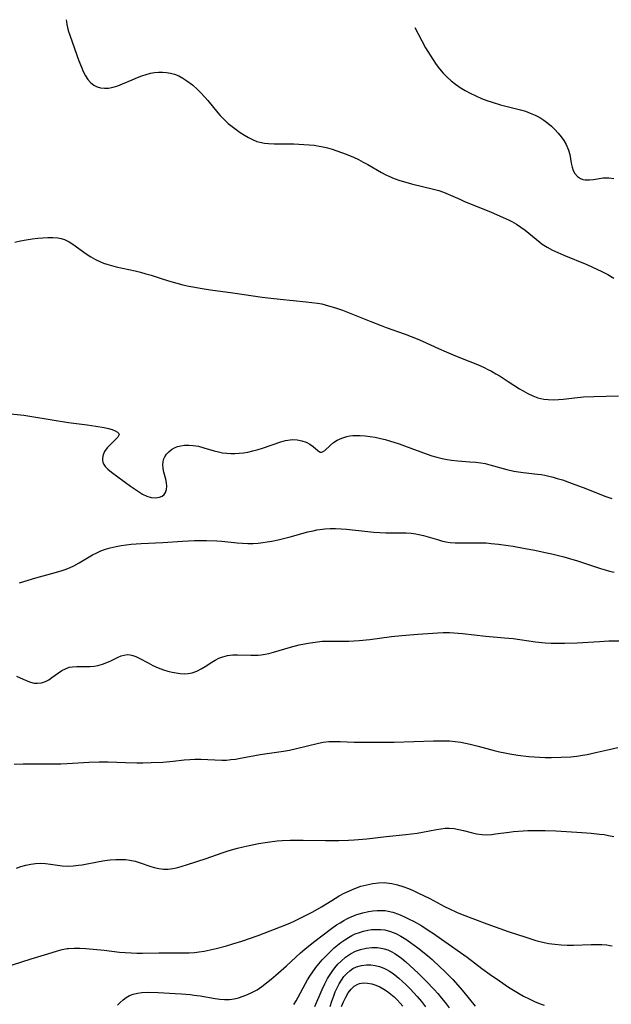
# Model space of a CAD drawing. Header units: inches. Extents: x 1073367 to 1082519, y 1569854 to 1574957.
# Tile 557 of 565: x 1080324 to 1080509, y 1574224 to 1574533. Entities that reach past the tile are written whole.
import ezdxf

# ---------------------------------------------------------------- set-up
doc = ezdxf.new("R2010")
doc.units = ezdxf.units.IN
doc.header["$MEASUREMENT"] = 0
doc.layers.add('CGG_CurvaNivelLidar_v1', color=7, linetype='Continuous', lineweight=30, true_color=0x008008)

msp = doc.modelspace()

# ---------------------------------------------------------------- linework, layer by layer
at = {"layer": 'CGG_CurvaNivelLidar_v1'}
for points in [[(1080338.1691, 1574533.2503, 86.5), (1080338.2036, 1574532.6023, 86.5), (1080338.3387, 1574531.7216, 86.5), (1080338.5512, 1574530.7929, 86.5), (1080338.8177, 1574529.847, 86.5), (1080339.2819, 1574528.3997, 86.5), (1080342.1488, 1574520.3795, 86.5), (1080342.95, 1574518.2991, 86.5), (1080343.5313, 1574516.9376, 86.5), (1080344.168, 1574515.6619, 86.5), (1080344.9028, 1574514.5089, 86.5), (1080345.8098, 1574513.483, 86.5), (1080346.8616, 1574512.6685, 86.5), (1080347.8375, 1574512.1789, 86.5), (1080348.8894, 1574511.8683, 86.5), (1080350.1313, 1574511.7362, 86.5), (1080351.4211, 1574511.806, 86.5), (1080352.8866, 1574512.0852, 86.5), (1080354.3675, 1574512.527, 86.5), (1080355.8503, 1574513.0849, 86.5), (1080358.8568, 1574514.4157, 86.5), (1080360.5751, 1574515.1275, 86.5), (1080361.9096, 1574515.6253, 86.5), (1080363.2621, 1574516.0645, 86.5), (1080364.631, 1574516.4176, 86.5), (1080365.8734, 1574516.6399, 86.5), (1080367.1205, 1574516.7672, 86.5), (1080368.3643, 1574516.7953, 86.5), (1080369.6488, 1574516.7123, 86.5), (1080370.9113, 1574516.5081, 86.5), (1080372.1412, 1574516.1726, 86.5), (1080373.4869, 1574515.6245, 86.5), (1080374.7836, 1574514.9257, 86.5), (1080376.0372, 1574514.1064, 86.5), (1080377.7523, 1574512.7782, 86.5), (1080379.3692, 1574511.3229, 86.5), (1080380.4831, 1574510.2145, 86.5), (1080381.561, 1574509.0603, 86.5), (1080382.6001, 1574507.8662, 86.5), (1080385.7649, 1574503.9727, 86.5), (1080386.5078, 1574503.1287, 86.5), (1080387.277, 1574502.3133, 86.5), (1080388.1187, 1574501.491, 86.5), (1080388.9918, 1574500.7091, 86.5), (1080390.2313, 1574499.7061, 86.5), (1080391.509, 1574498.7654, 86.5), (1080392.808, 1574497.8723, 86.5), (1080394.0806, 1574497.0444, 86.5), (1080395.3683, 1574496.2765, 86.5), (1080396.6821, 1574495.5979, 86.5), (1080398.0344, 1574495.0434, 86.5), (1080398.9279, 1574494.7712, 86.5), (1080400.4146, 1574494.4731, 86.5), (1080401.6391, 1574494.3369, 86.5), (1080403.455, 1574494.2577, 86.5), (1080407.1791, 1574494.2758, 86.5), (1080409.597, 1574494.2514, 86.5), (1080412.7881, 1574494.1169, 86.5), (1080414.3828, 1574493.9914, 86.5), (1080415.9711, 1574493.8149, 86.5), (1080417.5486, 1574493.5752, 86.5), (1080418.856, 1574493.3148, 86.5), (1080420.1793, 1574492.9909, 86.5), (1080421.668, 1574492.5646, 86.5), (1080423.1437, 1574492.0869, 86.5), (1080424.6071, 1574491.5662, 86.5), (1080426.0577, 1574491.0087, 86.5), (1080428.3091, 1574490.0621, 86.5), (1080429.8576, 1574489.3428, 86.5), (1080431.379, 1574488.5768, 86.5), (1080432.8696, 1574487.7642, 86.5), (1080437.0983, 1574485.2731, 86.5), (1080438.5325, 1574484.5099, 86.5), (1080439.3972, 1574484.1015, 86.5), (1080441.1351, 1574483.393, 86.5), (1080442.9187, 1574482.7809, 86.5), (1080444.735, 1574482.2412, 86.5), (1080446.573, 1574481.7547, 86.5), (1080453.8893, 1574479.9717, 86.5), (1080455.1427, 1574479.6081, 86.5), (1080456.6285, 1574479.1042, 86.5), (1080458.0824, 1574478.5279, 86.5), (1080461.667, 1574476.8734, 86.5), (1080463.1383, 1574476.2254, 86.5), (1080471.3136, 1574472.9034, 86.5), (1080474.3395, 1574471.6148, 86.5), (1080476.9439, 1574470.426, 86.5), (1080478.0379, 1574469.8734, 86.5), (1080479.4858, 1574469.046, 86.5), (1080480.8814, 1574468.138, 86.5), (1080482.2232, 1574467.1581, 86.5), (1080486.7992, 1574463.3861, 86.5), (1080487.5674, 1574462.8166, 86.5), (1080489.1502, 1574461.7979, 86.5), (1080490.7941, 1574460.9155, 86.5), (1080492.5016, 1574460.1214, 86.5), (1080494.3952, 1574459.3242, 86.5), (1080501.5466, 1574456.4206, 86.5), (1080504.7388, 1574454.9881, 86.5), (1080506.3103, 1574454.2201, 86.5), (1080508.2047, 1574453.22, 86.5), (1080510.0517, 1574452.1485, 86.5)], [(1080447.6373, 1574530.7683, 87), (1080449.7714, 1574526.5998, 87), (1080450.949, 1574524.45, 87), (1080452.3687, 1574522.0645, 87), (1080453.3118, 1574520.6097, 87), (1080454.3061, 1574519.1975, 87), (1080455.3806, 1574517.8152, 87), (1080456.519, 1574516.4936, 87), (1080457.7234, 1574515.2408, 87), (1080459.0007, 1574514.0697, 87), (1080460.3972, 1574512.9628, 87), (1080461.8651, 1574511.9462, 87), (1080463.3914, 1574511.0105, 87), (1080464.9676, 1574510.1526, 87), (1080466.7161, 1574509.3125, 87), (1080468.5007, 1574508.5447, 87), (1080470.1555, 1574507.8972, 87), (1080471.8337, 1574507.3169, 87), (1080474.4984, 1574506.5626, 87), (1080480.7183, 1574505.0056, 87), (1080482.2958, 1574504.5183, 87), (1080483.8385, 1574503.9469, 87), (1080485.3358, 1574503.2855, 87), (1080486.7738, 1574502.5229, 87), (1080488.1185, 1574501.6646, 87), (1080489.3258, 1574500.7605, 87), (1080490.468, 1574499.783, 87), (1080491.545, 1574498.7458, 87), (1080492.5521, 1574497.6595, 87), (1080493.4959, 1574496.5113, 87), (1080494.342, 1574495.324, 87), (1080495.0685, 1574494.0991, 87), (1080495.6475, 1574492.8364, 87), (1080495.8428, 1574492.2836, 87), (1080496.1957, 1574490.9234, 87), (1080496.6656, 1574488.2304, 87), (1080496.9464, 1574486.9599, 87), (1080497.3119, 1574485.8973, 87), (1080497.8164, 1574484.9525, 87), (1080498.6912, 1574483.9778, 87), (1080499.6234, 1574483.3905, 87), (1080500.3366, 1574483.1308, 87), (1080501.0954, 1574482.9789, 87), (1080502.3888, 1574482.9311, 87), (1080503.7198, 1574483.0584, 87), (1080506.7271, 1574483.5693, 87), (1080507.5986, 1574483.6288, 87), (1080508.4899, 1574483.6053, 87), (1080510.0136, 1574483.3738, 87)], [(1080322.0417, 1574463.3859, 86), (1080323.8283, 1574463.8032, 86), (1080325.639, 1574464.1537, 86), (1080327.4596, 1574464.4386, 86), (1080329.2155, 1574464.6522, 86), (1080330.8322, 1574464.8009, 86), (1080332.4268, 1574464.8825, 86), (1080333.9902, 1574464.8684, 86), (1080335.5114, 1574464.7233, 86), (1080336.5729, 1574464.5148, 86), (1080337.5987, 1574464.2047, 86), (1080339.0589, 1574463.5376, 86), (1080340.2507, 1574462.8031, 86), (1080344.4326, 1574459.7116, 86), (1080345.8683, 1574458.7824, 86), (1080347.3728, 1574457.9435, 86), (1080348.9413, 1574457.2102, 86), (1080349.9005, 1574456.8319, 86), (1080350.8785, 1574456.4935, 86), (1080352.337, 1574456.0601, 86), (1080353.8204, 1574455.682, 86), (1080359.8439, 1574454.3682, 86), (1080361.5158, 1574453.9604, 86), (1080363.1789, 1574453.5065, 86), (1080364.8317, 1574453.0109, 86), (1080368.556, 1574451.8233, 86), (1080370.9822, 1574451.1004, 86), (1080372.8916, 1574450.5656, 86), (1080374.8131, 1574450.07, 86), (1080376.6738, 1574449.6437, 86), (1080378.5467, 1574449.2685, 86), (1080380.1763, 1574448.9839, 86), (1080383.4525, 1574448.4936, 86), (1080390.4402, 1574447.5511, 86), (1080399.6785, 1574446.1813, 86), (1080402.3466, 1574445.8346, 86), (1080405.36, 1574445.491, 86), (1080413.4753, 1574444.7166, 86), (1080415.2808, 1574444.5102, 86), (1080417.0731, 1574444.2459, 86), (1080418.3476, 1574444.0052, 86), (1080420.4926, 1574443.4782, 86), (1080421.6593, 1574443.1338, 86), (1080423.2662, 1574442.6071, 86), (1080424.8632, 1574442.0366, 86), (1080427.4887, 1574441.0295, 86), (1080433.7459, 1574438.5049, 86), (1080436.9958, 1574437.2335, 86), (1080438.6308, 1574436.6288, 86), (1080444.5808, 1574434.5287, 86), (1080446.4381, 1574433.8336, 86), (1080448.279, 1574433.0983, 86), (1080450.0312, 1574432.3431, 86), (1080454.9762, 1574430.0782, 86), (1080457.4215, 1574428.9929, 86), (1080460.3496, 1574427.7749, 86), (1080464.854, 1574425.9946, 86), (1080467.2904, 1574424.9899, 86), (1080469.3689, 1574424.0528, 86), (1080470.5358, 1574423.4787, 86), (1080471.6854, 1574422.8739, 86), (1080473.0236, 1574422.1184, 86), (1080474.3408, 1574421.331, 86), (1080476.908, 1574419.7209, 86), (1080480.4098, 1574417.4157, 86), (1080481.5465, 1574416.7114, 86), (1080483.0662, 1574415.8808, 86), (1080484.6297, 1574415.1683, 86), (1080486.2356, 1574414.5963, 86), (1080488.0397, 1574414.1652, 86), (1080489.3953, 1574413.9927, 86), (1080491.0201, 1574413.9362, 86), (1080492.6625, 1574414.0026, 86), (1080494.1602, 1574414.1379, 86), (1080498.628, 1574414.6839, 86), (1080500.5077, 1574414.8528, 86), (1080503.8158, 1574415.0194, 86), (1080511.5253, 1574415.175, 86)], [(1080318.5375, 1574409.781, 85.5), (1080324.8967, 1574409.0723, 85.5), (1080326.7666, 1574408.8085, 85.5), (1080333.7252, 1574407.6037, 85.5), (1080338.8723, 1574406.8563, 85.5), (1080344.7718, 1574406.0802, 85.5), (1080347.4541, 1574405.6964, 85.5), (1080350.1264, 1574405.206, 85.5), (1080351.421, 1574404.9, 85.5), (1080352.5733, 1574404.5622, 85.5), (1080353.5391, 1574404.1899, 85.5), (1080354.2626, 1574403.7782, 85.5), (1080354.6739, 1574403.3192, 85.5), (1080354.7366, 1574403.0559, 85.5), (1080354.7112, 1574402.8564, 85.5), (1080354.3517, 1574402.2216, 85.5), (1080353.6804, 1574401.5116, 85.5), (1080351.9074, 1574399.8363, 85.5), (1080350.9971, 1574398.8091, 85.5), (1080350.2293, 1574397.692, 85.5), (1080349.752, 1574396.6647, 85.5), (1080349.5201, 1574395.6174, 85.5), (1080349.5258, 1574394.9863, 85.5), (1080349.6476, 1574394.3704, 85.5), (1080349.9819, 1574393.6035, 85.5), (1080350.3682, 1574393.0401, 85.5), (1080351.2358, 1574392.1141, 85.5), (1080352.3337, 1574391.1951, 85.5), (1080358.3695, 1574386.7712, 85.5), (1080361.1686, 1574384.895, 85.5), (1080362.0634, 1574384.3551, 85.5), (1080363.4491, 1574383.7194, 85.5), (1080364.8582, 1574383.312, 85.5), (1080366.2251, 1574383.1666, 85.5), (1080367.4146, 1574383.3158, 85.5), (1080368.3196, 1574383.7035, 85.5), (1080368.9269, 1574384.199, 85.5), (1080369.375, 1574384.8362, 85.5), (1080369.6766, 1574385.7713, 85.5), (1080369.7439, 1574386.8309, 85.5), (1080369.632, 1574387.8963, 85.5), (1080369.4045, 1574388.9921, 85.5), (1080368.8208, 1574391.1668, 85.5), (1080368.5476, 1574392.3889, 85.5), (1080368.4733, 1574393.6153, 85.5), (1080368.5496, 1574394.3955, 85.5), (1080368.7365, 1574395.155, 85.5), (1080369.1281, 1574396.0365, 85.5), (1080369.6744, 1574396.8573, 85.5), (1080370.3737, 1574397.634, 85.5), (1080371.1932, 1574398.3123, 85.5), (1080372.1246, 1574398.8622, 85.5), (1080373.1116, 1574399.2451, 85.5), (1080374.1737, 1574399.5039, 85.5), (1080375.2901, 1574399.6588, 85.5), (1080376.6606, 1574399.7225, 85.5), (1080378.0606, 1574399.6367, 85.5), (1080379.6769, 1574399.3382, 85.5), (1080381.3118, 1574398.8957, 85.5), (1080384.6451, 1574397.9186, 85.5), (1080385.9437, 1574397.5927, 85.5), (1080387.2562, 1574397.3258, 85.5), (1080388.5825, 1574397.1436, 85.5), (1080389.8332, 1574397.0683, 85.5), (1080391.0929, 1574397.0756, 85.5), (1080392.4507, 1574397.161, 85.5), (1080393.8102, 1574397.3181, 85.5), (1080395.1664, 1574397.5418, 85.5), (1080396.7751, 1574397.8898, 85.5), (1080398.3671, 1574398.3123, 85.5), (1080399.7406, 1574398.7309, 85.5), (1080405.5194, 1574400.7374, 85.5), (1080407.0223, 1574401.1567, 85.5), (1080408.4986, 1574401.4116, 85.5), (1080409.158, 1574401.4543, 85.5), (1080410.6778, 1574401.3743, 85.5), (1080412.1296, 1574401.0797, 85.5), (1080413.4747, 1574400.6065, 85.5), (1080414.6661, 1574399.9797, 85.5), (1080415.6391, 1574399.2603, 85.5), (1080417.2207, 1574397.9172, 85.5), (1080417.925, 1574397.5435, 85.5), (1080418.3333, 1574397.4924, 85.5), (1080418.6398, 1574397.5533, 85.5), (1080419.3709, 1574398.0017, 85.5), (1080420.9933, 1574399.6284, 85.5), (1080422.0181, 1574400.5166, 85.5), (1080423.2478, 1574401.2839, 85.5), (1080424.6612, 1574401.9131, 85.5), (1080426.2129, 1574402.3889, 85.5), (1080427.1479, 1574402.5827, 85.5), (1080428.1109, 1574402.7138, 85.5), (1080428.9954, 1574402.7743, 85.5), (1080430.4181, 1574402.7702, 85.5), (1080431.9859, 1574402.656, 85.5), (1080433.5767, 1574402.4505, 85.5), (1080435.1817, 1574402.1705, 85.5), (1080436.7939, 1574401.8276, 85.5), (1080438.2512, 1574401.468, 85.5), (1080439.6469, 1574401.076, 85.5), (1080442.7146, 1574400.0864, 85.5), (1080444.3839, 1574399.495, 85.5), (1080451.4119, 1574396.8707, 85.5), (1080452.9716, 1574396.3583, 85.5), (1080454.5418, 1574395.9013, 85.5), (1080456.1211, 1574395.5053, 85.5), (1080457.7086, 1574395.1788, 85.5), (1080459.1227, 1574394.9579, 85.5), (1080461.0349, 1574394.7588, 85.5), (1080464.866, 1574394.4991, 85.5), (1080466.7713, 1574394.3337, 85.5), (1080468.3053, 1574394.1329, 85.5), (1080469.65, 1574393.8857, 85.5), (1080471.1324, 1574393.5392, 85.5), (1080476.4709, 1574392.023, 85.5), (1080478.7113, 1574391.5112, 85.5), (1080480.1423, 1574391.2716, 85.5), (1080481.5835, 1574391.0856, 85.5), (1080486.1271, 1574390.6148, 85.5), (1080487.2409, 1574390.4613, 85.5), (1080488.3505, 1574390.2715, 85.5), (1080489.6691, 1574389.9896, 85.5), (1080490.9804, 1574389.6553, 85.5), (1080492.2859, 1574389.279, 85.5), (1080493.927, 1574388.7584, 85.5), (1080496.9548, 1574387.7064, 85.5), (1080501.2238, 1574386.0906, 85.5), (1080507.1738, 1574383.7258, 85.5), (1080509.419, 1574382.9313, 85.5)], [(1080323.4771, 1574356.5178, 85), (1080328.6622, 1574358.0378, 85), (1080334.3489, 1574359.5661, 85), (1080336.8754, 1574360.3248, 85), (1080338.1128, 1574360.7621, 85), (1080339.3677, 1574361.27, 85), (1080340.5915, 1574361.8398, 85), (1080342.2209, 1574362.722, 85), (1080346.4435, 1574365.2549, 85), (1080347.7241, 1574365.9337, 85), (1080349.0415, 1574366.5313, 85), (1080350.4648, 1574367.051, 85), (1080351.928, 1574367.4758, 85), (1080353.864, 1574367.9123, 85), (1080355.4001, 1574368.1822, 85), (1080356.9542, 1574368.4006, 85), (1080358.5223, 1574368.5729, 85), (1080361.6399, 1574368.8023, 85), (1080368.4441, 1574369.1339, 85), (1080374.661, 1574369.5731, 85), (1080376.5669, 1574369.6921, 85), (1080378.4695, 1574369.7653, 85), (1080382.2329, 1574369.761, 85), (1080385.4701, 1574369.6547, 85), (1080387.0174, 1574369.5296, 85), (1080391.8365, 1574369.0487, 85), (1080393.5348, 1574368.9232, 85), (1080395.1671, 1574368.8534, 85), (1080396.797, 1574368.8504, 85), (1080398.4216, 1574368.9328, 85), (1080399.8364, 1574369.0865, 85), (1080401.2473, 1574369.3026, 85), (1080402.6563, 1574369.5629, 85), (1080404.6939, 1574369.9926, 85), (1080408.4477, 1574370.9214, 85), (1080413.9966, 1574372.4455, 85), (1080415.6822, 1574372.8512, 85), (1080416.8015, 1574373.0749, 85), (1080418.6207, 1574373.3393, 85), (1080419.3828, 1574373.4101, 85), (1080421.0561, 1574373.4904, 85), (1080422.7369, 1574373.4864, 85), (1080424.4228, 1574373.4159, 85), (1080426.1115, 1574373.2927, 85), (1080432.8456, 1574372.5785, 85), (1080434.7133, 1574372.4007, 85), (1080436.5788, 1574372.2662, 85), (1080438.4717, 1574372.1911, 85), (1080443.2781, 1574372.1675, 85), (1080444.8394, 1574372.13, 85), (1080446.3853, 1574372.0363, 85), (1080447.9117, 1574371.8582, 85), (1080448.8777, 1574371.686, 85), (1080450.3408, 1574371.3419, 85), (1080454.6753, 1574370.0629, 85), (1080456.0099, 1574369.6972, 85), (1080457.3536, 1574369.3882, 85), (1080458.7097, 1574369.1615, 85), (1080460.2113, 1574369.0274, 85), (1080461.7298, 1574368.984, 85), (1080466.9968, 1574369.0583, 85), (1080468.5222, 1574369.045, 85), (1080470.0129, 1574368.9813, 85), (1080471.5074, 1574368.8717, 85), (1080473.799, 1574368.6342, 85), (1080476.9132, 1574368.2159, 85), (1080478.4705, 1574367.9717, 85), (1080482.2415, 1574367.2988, 85), (1080485.2555, 1574366.7106, 85), (1080488.4808, 1574366.0305, 85), (1080490.6198, 1574365.547, 85), (1080494.323, 1574364.628, 85), (1080496.1621, 1574364.1285, 85), (1080498.6338, 1574363.4023, 85), (1080505.8618, 1574361.0113, 85), (1080507.2791, 1574360.5724, 85), (1080508.7059, 1574360.177, 85), (1080510.1435, 1574359.8419, 85)], [(1080322.5396, 1574327.2135, 84.5), (1080325.5476, 1574325.7936, 84.5), (1080327.004, 1574325.2571, 84.5), (1080328.0843, 1574325.025, 84.5), (1080328.5858, 1574324.9751, 84.5), (1080329.1547, 1574324.965, 84.5), (1080330.4356, 1574325.1266, 84.5), (1080331.6587, 1574325.5308, 84.5), (1080332.675, 1574326.0727, 84.5), (1080333.6526, 1574326.7314, 84.5), (1080335.6925, 1574328.21, 84.5), (1080336.7953, 1574328.9192, 84.5), (1080337.9383, 1574329.5196, 84.5), (1080339.129, 1574329.9539, 84.5), (1080340.1036, 1574330.1482, 84.5), (1080341.5164, 1574330.2434, 84.5), (1080344.4628, 1574330.2028, 84.5), (1080345.6854, 1574330.2418, 84.5), (1080346.9142, 1574330.3596, 84.5), (1080348.1338, 1574330.5753, 84.5), (1080349.5688, 1574330.979, 84.5), (1080350.9623, 1574331.5019, 84.5), (1080352.1875, 1574332.0385, 84.5), (1080354.5023, 1574333.1213, 84.5), (1080355.4239, 1574333.5142, 84.5), (1080356.3368, 1574333.8068, 84.5), (1080357.2833, 1574333.9517, 84.5), (1080358.2362, 1574333.9158, 84.5), (1080359.1114, 1574333.7126, 84.5), (1080359.9896, 1574333.3771, 84.5), (1080361.0525, 1574332.8592, 84.5), (1080363.8556, 1574331.3217, 84.5), (1080365.3521, 1574330.5475, 84.5), (1080367.0038, 1574329.8103, 84.5), (1080368.7111, 1574329.1852, 84.5), (1080370.0369, 1574328.7969, 84.5), (1080371.3697, 1574328.4797, 84.5), (1080372.6963, 1574328.2265, 84.5), (1080373.9365, 1574328.0481, 84.5), (1080375.1578, 1574327.9588, 84.5), (1080376.4636, 1574328.0036, 84.5), (1080377.7297, 1574328.2271, 84.5), (1080379.1365, 1574328.7307, 84.5), (1080380.4914, 1574329.4327, 84.5), (1080381.8157, 1574330.2555, 84.5), (1080383.8635, 1574331.6013, 84.5), (1080384.9169, 1574332.2312, 84.5), (1080386.0796, 1574332.8195, 84.5), (1080387.2882, 1574333.2956, 84.5), (1080388.8105, 1574333.6887, 84.5), (1080390.442, 1574333.8812, 84.5), (1080391.8841, 1574333.9089, 84.5), (1080396.0619, 1574333.7314, 84.5), (1080397.3132, 1574333.7284, 84.5), (1080398.4206, 1574333.7884, 84.5), (1080399.3848, 1574333.8932, 84.5), (1080400.5603, 1574334.0859, 84.5), (1080401.735, 1574334.3382, 84.5), (1080403.2561, 1574334.732, 84.5), (1080408.6061, 1574336.3031, 84.5), (1080411.2988, 1574336.9813, 84.5), (1080414.0902, 1574337.5496, 84.5), (1080415.5566, 1574337.7901, 84.5), (1080417.0278, 1574337.9836, 84.5), (1080418.5036, 1574338.1197, 84.5), (1080420.0506, 1574338.194, 84.5), (1080426.9222, 1574338.2154, 84.5), (1080428.4578, 1574338.2637, 84.5), (1080430.1321, 1574338.374, 84.5), (1080433.4798, 1574338.7279, 84.5), (1080440.2724, 1574339.6055, 84.5), (1080443.5236, 1574339.9538, 84.5), (1080448.4871, 1574340.3896, 84.5), (1080454.8191, 1574340.8155, 84.5), (1080456.4482, 1574340.8653, 84.5), (1080458.4779, 1574340.8424, 84.5), (1080459.8299, 1574340.7733, 84.5), (1080462.5509, 1574340.5472, 84.5), (1080469.8898, 1574339.7312, 84.5), (1080475.7245, 1574339.2312, 84.5), (1080478.4376, 1574338.9541, 84.5), (1080485.4494, 1574338.0032, 84.5), (1080488.5478, 1574337.6896, 84.5), (1080490.3927, 1574337.5873, 84.5), (1080492.2419, 1574337.5443, 84.5), (1080494.592, 1574337.5571, 84.5), (1080498.4946, 1574337.6866, 84.5), (1080505.511, 1574338.1043, 84.5), (1080508.5105, 1574338.2489, 84.5), (1080511.8235, 1574338.2956, 84.5)], [(1080321.8231, 1574299.5838, 84), (1080324.6498, 1574299.6487, 84), (1080332.563, 1574299.6241, 84), (1080336.4674, 1574299.6571, 84), (1080338.4555, 1574299.716, 84), (1080345.296, 1574300.146, 84), (1080348.5108, 1574300.2874, 84), (1080351.2893, 1574300.2825, 84), (1080356.7742, 1574300.078, 84), (1080360.3699, 1574299.9974, 84), (1080362.2187, 1574299.9908, 84), (1080364.8454, 1574300.0309, 84), (1080368.4538, 1574300.1947, 84), (1080371.7198, 1574300.4913, 84), (1080375.1902, 1574300.8872, 84), (1080376.9167, 1574301.0394, 84), (1080378.4949, 1574301.1109, 84), (1080380.4148, 1574301.0987, 84), (1080387.0089, 1574300.8226, 84), (1080388.4605, 1574300.8486, 84), (1080389.8789, 1574300.9724, 84), (1080391.3012, 1574301.1687, 84), (1080392.8779, 1574301.4299, 84), (1080399.0376, 1574302.5596, 84), (1080406.4046, 1574303.6684, 84), (1080408.2347, 1574303.9929, 84), (1080410.4917, 1574304.4747, 84), (1080417.3653, 1574306.1673, 84), (1080418.7763, 1574306.4416, 84), (1080420.6455, 1574306.6533, 84), (1080422.5384, 1574306.7167, 84), (1080424.1193, 1574306.6828, 84), (1080428.5625, 1574306.4803, 84), (1080432.5425, 1574306.4182, 84), (1080441.145, 1574306.5072, 84), (1080453.4036, 1574306.8905, 84), (1080456.7063, 1574306.8981, 84), (1080458.4502, 1574306.8274, 84), (1080460.2354, 1574306.6697, 84), (1080462.01, 1574306.4214, 84), (1080463.5051, 1574306.1414, 84), (1080464.9934, 1574305.8131, 84), (1080467.4603, 1574305.2048, 84), (1080472.5283, 1574303.8425, 84), (1080474.1526, 1574303.4425, 84), (1080475.7866, 1574303.0814, 84), (1080477.4301, 1574302.7654, 84), (1080479.9425, 1574302.3792, 84), (1080483.3438, 1574302.0096, 84), (1080486.7601, 1574301.7713, 84), (1080488.513, 1574301.6958, 84), (1080490.4936, 1574301.6602, 84), (1080493.5152, 1574301.7085, 84), (1080496.5277, 1574301.887, 84), (1080498.4389, 1574302.0827, 84), (1080500.1938, 1574302.3338, 84), (1080501.7327, 1574302.6131, 84), (1080504.7905, 1574303.2841, 84), (1080508.6134, 1574304.1974, 84), (1080511.3463, 1574304.7562, 84)], [(1080322.5232, 1574266.8671, 83.5), (1080323.9656, 1574267.3877, 83.5), (1080325.4835, 1574267.8437, 83.5), (1080327.0103, 1574268.1883, 83.5), (1080328.5446, 1574268.3943, 83.5), (1080330.1216, 1574268.4419, 83.5), (1080331.6997, 1574268.3577, 83.5), (1080333.2736, 1574268.1838, 83.5), (1080336.8822, 1574267.6866, 83.5), (1080338.6221, 1574267.5691, 83.5), (1080340.3328, 1574267.6253, 83.5), (1080342.0559, 1574267.8208, 83.5), (1080343.1205, 1574267.9891, 83.5), (1080348.5571, 1574268.9907, 83.5), (1080350.26, 1574269.2651, 83.5), (1080351.9615, 1574269.4853, 83.5), (1080353.7276, 1574269.634, 83.5), (1080355.4769, 1574269.6773, 83.5), (1080356.8181, 1574269.6194, 83.5), (1080358.138, 1574269.4605, 83.5), (1080359.7983, 1574269.0922, 83.5), (1080361.4263, 1574268.5939, 83.5), (1080364.3975, 1574267.5571, 83.5), (1080365.7592, 1574267.1264, 83.5), (1080367.2087, 1574266.7713, 83.5), (1080368.6682, 1574266.5809, 83.5), (1080370.1872, 1574266.6053, 83.5), (1080371.6706, 1574266.8074, 83.5), (1080373.1691, 1574267.1361, 83.5), (1080375.9688, 1574267.9367, 83.5), (1080382.1287, 1574269.9561, 83.5), (1080387.1422, 1574271.7279, 83.5), (1080389.3314, 1574272.4332, 83.5), (1080391.9254, 1574273.1753, 83.5), (1080393.7515, 1574273.6335, 83.5), (1080395.5881, 1574274.0457, 83.5), (1080398.4989, 1574274.6093, 83.5), (1080401.3423, 1574275.0634, 83.5), (1080404.4107, 1574275.4501, 83.5), (1080405.9486, 1574275.5869, 83.5), (1080408.4826, 1574275.707, 83.5), (1080412.5355, 1574275.7131, 83.5), (1080419.5451, 1574275.608, 83.5), (1080423.6859, 1574275.6002, 83.5), (1080426.7826, 1574275.6832, 83.5), (1080428.4944, 1574275.7889, 83.5), (1080432.5234, 1574276.1593, 83.5), (1080438.5699, 1574276.8496, 83.5), (1080444.7609, 1574277.4796, 83.5), (1080446.5732, 1574277.692, 83.5), (1080448.3683, 1574277.9465, 83.5), (1080449.9535, 1574278.2188, 83.5), (1080454.3994, 1574279.0805, 83.5), (1080455.7493, 1574279.2965, 83.5), (1080457.0876, 1574279.4356, 83.5), (1080458.4153, 1574279.4636, 83.5), (1080459.9097, 1574279.3325, 83.5), (1080461.3937, 1574279.0658, 83.5), (1080462.8694, 1574278.7137, 83.5), (1080465.2914, 1574278.0678, 83.5), (1080466.9919, 1574277.6724, 83.5), (1080468.7091, 1574277.4272, 83.5), (1080470.1534, 1574277.3906, 83.5), (1080471.6162, 1574277.4809, 83.5), (1080472.9523, 1574277.6378, 83.5), (1080477.1576, 1574278.2312, 83.5), (1080478.6098, 1574278.4009, 83.5), (1080481.5463, 1574278.6336, 83.5), (1080483.0289, 1574278.7014, 83.5), (1080485.4052, 1574278.7561, 83.5), (1080488.4832, 1574278.7482, 83.5), (1080491.8132, 1574278.6421, 83.5), (1080495.1725, 1574278.4678, 83.5), (1080499.9758, 1574278.1531, 83.5), (1080502.9149, 1574277.9135, 83.5), (1080505.5898, 1574277.6273, 83.5), (1080507.0093, 1574277.436, 83.5), (1080508.4214, 1574277.207, 83.5), (1080510.0066, 1574276.8954, 83.5)], [(1080318.3948, 1574235.659, 83), (1080327.1273, 1574238.4186, 83), (1080332.4169, 1574239.9865, 83), (1080335.4225, 1574240.9354, 83), (1080336.9157, 1574241.3467, 83), (1080338.4193, 1574241.6524, 83), (1080338.9221, 1574241.7215, 83), (1080340.6889, 1574241.8336, 83), (1080342.4779, 1574241.7965, 83), (1080344.2839, 1574241.6708, 83), (1080350.1208, 1574241.1429, 83), (1080354.8504, 1574240.535, 83), (1080356.6865, 1574240.3841, 83), (1080358.537, 1574240.2963, 83), (1080360.3116, 1574240.2548, 83), (1080362.0904, 1574240.2552, 83), (1080367.2671, 1574240.3579, 83), (1080373.2934, 1574240.2825, 83), (1080375.0583, 1574240.2864, 83), (1080376.7536, 1574240.3363, 83), (1080378.4433, 1574240.4523, 83), (1080379.9434, 1574240.6255, 83), (1080381.4377, 1574240.8582, 83), (1080383.3178, 1574241.2218, 83), (1080385.19, 1574241.6479, 83), (1080388.4705, 1574242.5183, 83), (1080390.4554, 1574243.1118, 83), (1080393.3261, 1574244.039, 83), (1080398.4621, 1574245.8051, 83), (1080400.3348, 1574246.4891, 83), (1080405.4359, 1574248.4708, 83), (1080408.3577, 1574249.6724, 83), (1080409.7629, 1574250.3031, 83), (1080412.6568, 1574251.6951, 83), (1080415.6194, 1574253.2384, 83), (1080418.2829, 1574254.7736, 83), (1080421.5113, 1574256.7862, 83), (1080423.8383, 1574258.1844, 83), (1080425.4403, 1574259.0496, 83), (1080427.0734, 1574259.8371, 83), (1080428.7366, 1574260.5352, 83), (1080430.6837, 1574261.2102, 83), (1080432.5194, 1574261.7143, 83), (1080434.368, 1574262.0906, 83), (1080436.2209, 1574262.3181, 83), (1080438.0701, 1574262.3615, 83), (1080438.6721, 1574262.3276, 83), (1080440.4194, 1574262.0924, 83), (1080442.1542, 1574261.6888, 83), (1080443.8742, 1574261.1515, 83), (1080445.5758, 1574260.5041, 83), (1080447.0662, 1574259.8547, 83), (1080448.5489, 1574259.161, 83), (1080452.2466, 1574257.336, 83), (1080456.8755, 1574254.9088, 83), (1080458.4369, 1574254.1379, 83), (1080460.7185, 1574253.117, 83), (1080462.496, 1574252.3869, 83), (1080470.1512, 1574249.4327, 83), (1080476.91, 1574247.0338, 83), (1080482.4078, 1574245.2156, 83), (1080485.6156, 1574244.2509, 83), (1080487.2211, 1574243.8244, 83), (1080488.7377, 1574243.4764, 83), (1080489.639, 1574243.3079, 83), (1080491.5481, 1574243.0427, 83), (1080493.4754, 1574242.8762, 83), (1080495.4135, 1574242.7897, 83), (1080497.3564, 1574242.7712, 83), (1080502.9369, 1574242.9448, 83), (1080504.7065, 1574242.9666, 83), (1080506.2799, 1574242.9249, 83), (1080507.8394, 1574242.7985, 83), (1080508.7502, 1574242.6723, 83), (1080509.5469, 1574242.5268, 83)], [(1080354.2695, 1574223.8701, 82.5), (1080355.1286, 1574224.7628, 82.5), (1080356.0391, 1574225.5704, 82.5), (1080357.023, 1574226.2912, 82.5), (1080358.0624, 1574226.8923, 82.5), (1080359.1585, 1574227.3544, 82.5), (1080360.4928, 1574227.6995, 82.5), (1080361.8906, 1574227.8835, 82.5), (1080364.0158, 1574227.9608, 82.5), (1080366.985, 1574227.865, 82.5), (1080372.3323, 1574227.5692, 82.5), (1080374.3433, 1574227.4441, 82.5), (1080377.0254, 1574227.2194, 82.5), (1080378.3583, 1574227.0708, 82.5), (1080380.1644, 1574226.8201, 82.5), (1080384.9314, 1574225.9721, 82.5), (1080386.4022, 1574225.7607, 82.5), (1080387.8642, 1574225.6525, 82.5), (1080388.5387, 1574225.6512, 82.5), (1080389.3995, 1574225.7011, 82.5), (1080390.8447, 1574225.9041, 82.5), (1080392.2774, 1574226.2358, 82.5), (1080393.6937, 1574226.6786, 82.5), (1080395.0884, 1574227.2211, 82.5), (1080396.6038, 1574227.9331, 82.5), (1080398.0752, 1574228.7589, 82.5), (1080399.6028, 1574229.7731, 82.5), (1080401.0816, 1574230.8875, 82.5), (1080402.5228, 1574232.0685, 82.5), (1080403.9454, 1574233.29, 82.5), (1080407.318, 1574236.2789, 82.5), (1080411.6683, 1574240.3204, 82.5), (1080413.0143, 1574241.4664, 82.5), (1080415.7954, 1574243.6618, 82.5), (1080421.4215, 1574247.9376, 82.5), (1080423.0358, 1574249.0733, 82.5), (1080424.1675, 1574249.7996, 82.5), (1080425.3214, 1574250.4791, 82.5), (1080426.496, 1574251.1085, 82.5), (1080427.6437, 1574251.6604, 82.5), (1080428.8112, 1574252.1502, 82.5), (1080429.4196, 1574252.3743, 82.5), (1080431.2167, 1574252.9226, 82.5), (1080433.0379, 1574253.3267, 82.5), (1080434.4275, 1574253.5381, 82.5), (1080435.8159, 1574253.656, 82.5), (1080437.1979, 1574253.663, 82.5), (1080438.2677, 1574253.5771, 82.5), (1080439.2386, 1574253.4193, 82.5), (1080440.676, 1574253.0602, 82.5), (1080442.4158, 1574252.4725, 82.5), (1080444.1405, 1574251.7576, 82.5), (1080445.8458, 1574250.9389, 82.5), (1080447.1904, 1574250.2229, 82.5), (1080449.7344, 1574248.7578, 82.5), (1080452.1288, 1574247.2736, 82.5), (1080453.4268, 1574246.4146, 82.5), (1080455.9899, 1574244.6364, 82.5), (1080463.9852, 1574238.9557, 82.5), (1080468.6569, 1574235.4211, 82.5), (1080471.2861, 1574233.5023, 82.5), (1080474.1285, 1574231.5083, 82.5), (1080477.0195, 1574229.5933, 82.5), (1080480.0889, 1574227.7021, 82.5), (1080481.7077, 1574226.7737, 82.5), (1080483.432, 1574225.8562, 82.5), (1080485.1816, 1574225.0227, 82.5), (1080486.9645, 1574224.3033, 82.5), (1080488.1353, 1574223.9181, 82.5)], [(1080409.5615, 1574224.136, 82), (1080410.3026, 1574225.2531, 82), (1080410.9954, 1574226.4325, 82), (1080413.2743, 1574230.7152, 82), (1080413.9362, 1574231.8912, 82), (1080414.6359, 1574233.0487, 82), (1080415.5361, 1574234.399, 82), (1080416.5041, 1574235.7031, 82), (1080417.4964, 1574236.9129, 82), (1080418.532, 1574238.0892, 82), (1080419.8808, 1574239.5385, 82), (1080421.2833, 1574240.9322, 82), (1080422.2908, 1574241.8491, 82), (1080423.3274, 1574242.7254, 82), (1080424.3897, 1574243.5595, 82), (1080425.565, 1574244.4069, 82), (1080426.7743, 1574245.1821, 82), (1080427.8251, 1574245.7647, 82), (1080428.905, 1574246.2732, 82), (1080430.1759, 1574246.7569, 82), (1080431.4745, 1574247.14, 82), (1080432.7915, 1574247.4273, 82), (1080433.9861, 1574247.6037, 82), (1080435.39, 1574247.7058, 82), (1080436.7877, 1574247.6831, 82), (1080438.17, 1574247.5169, 82), (1080439.9097, 1574247.0721, 82), (1080441.6054, 1574246.4041, 82), (1080443.1905, 1574245.5918, 82), (1080444.7384, 1574244.652, 82), (1080446.2544, 1574243.6164, 82), (1080448.5661, 1574241.8655, 82), (1080451.5262, 1574239.4494, 82), (1080452.981, 1574238.1989, 82), (1080455.5616, 1574235.8528, 82), (1080456.8199, 1574234.6461, 82), (1080458.1732, 1574233.2945, 82), (1080459.4911, 1574231.9154, 82), (1080461.8077, 1574229.3363, 82), (1080462.9241, 1574228.0168, 82), (1080466.4871, 1574223.6305, 82)], [(1080416.189, 1574223.479, 81.5), (1080418.5503, 1574228.8481, 81.5), (1080419.3565, 1574230.561, 81.5), (1080420.2239, 1574232.228, 81.5), (1080420.8028, 1574233.2144, 81.5), (1080421.618, 1574234.4465, 81.5), (1080422.5006, 1574235.6175, 81.5), (1080423.447, 1574236.7215, 81.5), (1080424.4568, 1574237.7484, 81.5), (1080425.8747, 1574238.9566, 81.5), (1080427.3906, 1574239.9913, 81.5), (1080428.9973, 1574240.8199, 81.5), (1080430.5051, 1574241.3608, 81.5), (1080432.2665, 1574241.7749, 81.5), (1080434.0534, 1574241.9869, 81.5), (1080435.8359, 1574241.9796, 81.5), (1080437.5845, 1574241.7143, 81.5), (1080437.9232, 1574241.6265, 81.5), (1080439.0788, 1574241.2281, 81.5), (1080440.2048, 1574240.7048, 81.5), (1080441.3047, 1574240.0799, 81.5), (1080442.3687, 1574239.381, 81.5), (1080443.4112, 1574238.6151, 81.5), (1080444.7413, 1574237.5354, 81.5), (1080446.046, 1574236.3884, 81.5), (1080448.6112, 1574233.9754, 81.5), (1080451.1945, 1574231.4309, 81.5), (1080453.6536, 1574228.8482, 81.5), (1080454.8307, 1574227.5138, 81.5), (1080455.973, 1574226.1495, 81.5), (1080457.0821, 1574224.7586, 81.5), (1080458.3275, 1574223.1123, 81.5)], [(1080420.9893, 1574223.5355, 81), (1080421.5285, 1574225.1798, 81), (1080422.1121, 1574226.8034, 81), (1080422.6214, 1574228.0853, 81), (1080423.176, 1574229.331, 81), (1080423.8266, 1574230.5995, 81), (1080424.548, 1574231.7966, 81), (1080425.3486, 1574232.9035, 81), (1080426.2094, 1574233.8705, 81), (1080427.1526, 1574234.7143, 81), (1080428.1577, 1574235.404, 81), (1080429.2349, 1574235.9378, 81), (1080430.8092, 1574236.3948, 81), (1080432.462, 1574236.5655, 81), (1080433.786, 1574236.519, 81), (1080435.1171, 1574236.3334, 81), (1080436.4951, 1574236.0028, 81), (1080437.8442, 1574235.5213, 81), (1080438.7336, 1574235.1007, 81), (1080439.6013, 1574234.6111, 81), (1080440.4855, 1574234.0361, 81), (1080441.3498, 1574233.4067, 81), (1080442.5591, 1574232.4273, 81), (1080443.7384, 1574231.3769, 81), (1080444.8921, 1574230.2726, 81), (1080446.0733, 1574229.0746, 81), (1080448.361, 1574226.5756, 81), (1080449.6856, 1574225.008, 81), (1080450.9512, 1574223.383, 81)], [(1080424.5317, 1574223.4636, 80.5), (1080425.1695, 1574225.0007, 80.5), (1080425.8804, 1574226.445, 80.5), (1080426.6766, 1574227.7619, 80.5), (1080427.5646, 1574228.9139, 80.5), (1080428.553, 1574229.8519, 80.5), (1080429.6566, 1574230.5118, 80.5), (1080430.2552, 1574230.7159, 80.5), (1080431.4605, 1574230.8907, 80.5), (1080432.737, 1574230.8324, 80.5), (1080434.057, 1574230.5792, 80.5), (1080435.3953, 1574230.1567, 80.5), (1080436.6508, 1574229.6169, 80.5), (1080437.8816, 1574228.9433, 80.5), (1080438.9785, 1574228.2066, 80.5), (1080440.0407, 1574227.3755, 80.5), (1080441.0703, 1574226.4675, 80.5), (1080442.0243, 1574225.5405, 80.5), (1080442.9487, 1574224.5636, 80.5), (1080443.8417, 1574223.5423, 80.5)]]:
    msp.add_polyline3d(points, dxfattribs=at)

doc.saveas('drawing.dxf')
